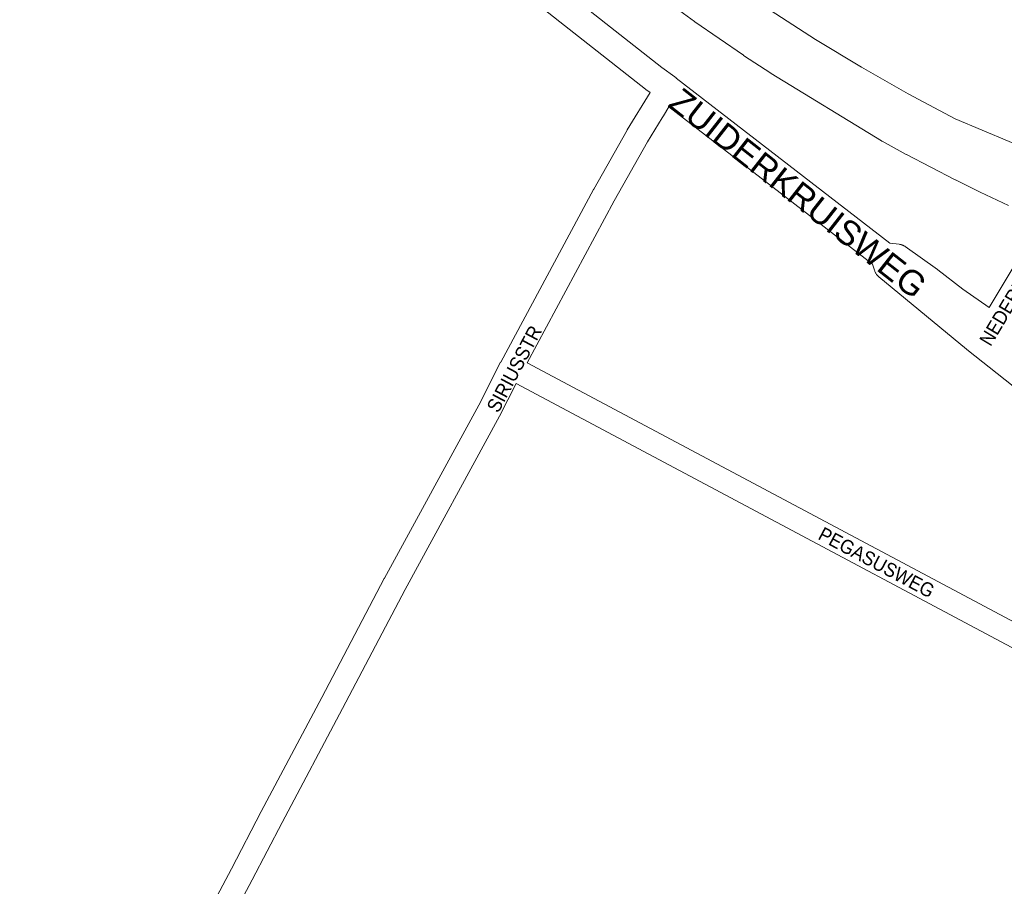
# Model space of a CAD drawing. Header units: metres. Extents: x 123819 to 142731, y 393440 to 405763.
# Tile 263 of 346: x 135848 to 136393, y 398692 to 399172. Entities that reach past the tile are written whole.
import ezdxf
from ezdxf.enums import TextEntityAlignment as Align

# ---------------------------------------------------------------- set-up
doc = ezdxf.new("R2010")
doc.units = ezdxf.units.M
doc.header["$MEASUREMENT"] = 0
for name, color, linetype, lineweight in [('gs-anno-wegen algemeen tekst', 7, 'Continuous', 0), ('gs-knt-aanvullende hoofdweg', 7, 'Continuous', 0), ('gs-knt-hoofdweg', 7, 'Continuous', 0), ('gs-knt-wegen algemeen', 7, 'Continuous', 0)]:
    doc.layers.add(name, color=color, linetype=linetype, lineweight=lineweight)
doc.styles.add('Style-Arial', font='arial.ttf')

msp = doc.modelspace()

# ---------------------------------------------------------------- linework, layer by layer
at = {"layer": 'gs-knt-aanvullende hoofdweg', "color": 7, "linetype": 'Continuous', "flags": 128}
for points in [[(135850.99, 399420.95), (136006.95, 399299.84), (136006.98, 399299.81), (136203.52, 399145.36), (136210.61, 399140.26), (136210.91, 399140.04), (136211.19, 399139.8), (136211.46, 399139.55), (136211.5, 399139.51), (136329.6, 399048.21)], [(136197, 399131.54), (136194.62, 399133.25), (136194.36, 399133.45), (135997.72, 399287.99), (135848.02, 399404.24)], [(136320.16, 399036.52), (136207.44, 399123.66)], [(136329.6, 399048.21), (136334.8, 399047.57), (136335.14, 399047.52), (136335.17, 399047.52), (136335.47, 399047.46), (136335.53, 399047.44), (136335.64, 399047.42), (136335.79, 399047.38), (136335.85, 399047.36), (136335.89, 399047.35), (136335.99, 399047.32), (136336.12, 399047.29), (136336.19, 399047.26), (136336.25, 399047.25), (136336.33, 399047.21), (136336.44, 399047.18), (136336.52, 399047.15), (136336.59, 399047.12), (136336.67, 399047.09), (136336.75, 399047.06), (136336.85, 399047.01), (136336.94, 399046.98), (136336.99, 399046.95), (136337.06, 399046.92), (136337.18, 399046.86), (136337.27, 399046.82), (136337.31, 399046.8), (136337.36, 399046.77), (136337.6, 399046.64), (136337.65, 399046.61), (136337.91, 399046.45), (136337.94, 399046.43), (136338.22, 399046.25), (136338.22, 399046.25), (136338.22, 399046.24)], [(136338.22, 399046.24), (136356.06, 399033.62), (136356.3, 399033.44), (136370.16, 399022.76), (136384.72, 399012.57)], [(136427.06, 398945.98), (136372.3, 398989.39), (136372.18, 398989.49), (136323.59, 399029.61), (136323.32, 399029.85), (136323.05, 399030.1), (136322.8, 399030.36), (136322.57, 399030.63), (136322.57, 399030.63), (136322.57, 399030.64), (136322.34, 399030.92), (136322.13, 399031.22), (136321.94, 399031.52), (136321.76, 399031.84), (136321.6, 399032.16), (136321.45, 399032.49), (136321.32, 399032.83), (136321.2, 399033.18), (136320.16, 399036.52)]]:
    msp.add_lwpolyline(points, dxfattribs=at)
at = {"layer": 'gs-knt-hoofdweg', "color": 7, "linetype": 'Continuous', "flags": 128}
for points in [[(136395.36, 399068.98), (136379.72, 399076.42), (136379.62, 399076.47), (136366.01, 399083.18), (136365.87, 399083.25), (136338.92, 399097.21), (136338.78, 399097.29), (136325.42, 399104.55), (136325.25, 399104.65), (136325.07, 399104.75), (136263.99, 399142.07), (136263.77, 399142.2), (136248.77, 399152.03), (136248.63, 399152.12), (136221.78, 399170.55), (136221.56, 399170.71), (136197.27, 399188.63)], [(136263.52, 399177.01), (136288.55, 399160.93), (136314, 399145.53), (136339.9, 399130.77), (136365.89, 399116.87), (136425.67, 399091.79)], [(136384.72, 399012.57), (136411.13, 399056.55), (136415.26, 399064.01)]]:
    msp.add_lwpolyline(points, dxfattribs=at)
at = {"layer": 'gs-knt-wegen algemeen', "color": 7, "linetype": 'Continuous', "flags": 128}
for points in [[(135866.3, 398515.71), (135965.25, 398702.04), (135981.72, 398733.73), (135981.75, 398733.78), (136015.25, 398796.76), (136049.86, 398862.75), (136049.91, 398862.85), (136102.13, 398958.53), (136114.22, 398982.26), (136114.29, 398982.4), (136165.73, 399077.85), (136165.79, 399077.96), (136184.24, 399110.65), (136184.35, 399110.84), (136197, 399131.54)], [(136207.44, 399123.66), (136204.34, 399118.59), (136203.7, 399117.54), (136195.52, 399104.15), (136177.16, 399071.62), (136128.86, 398981.98)], [(136128.86, 398981.98), (136527.18, 398770)], [(136122.81, 398970.45), (136113.68, 398952.54), (136113.6, 398952.38), (136061.37, 398856.66), (136026.77, 398790.7), (136026.76, 398790.67), (135993.26, 398727.7), (135976.79, 398696), (135976.76, 398695.96), (135976.76, 398695.95), (135976.76, 398695.95)], [(136521.14, 398758.46), (136122.81, 398970.45)], [(135976.76, 398695.95), (135880.79, 398515.23)]]:
    msp.add_lwpolyline(points, dxfattribs=at)

# ---------------------------------------------------------------- texts
at = {"layer": 'gs-anno-wegen algemeen tekst', "color": 7, "style": 'Style-Arial'}
msp.add_text('ZUIDERKRUISWEG', height=13.6, rotation=321.8386, dxfattribs=at).set_placement((136278.93, 399075.79), align=Align.MIDDLE_CENTER)
at = {"layer": 'gs-anno-wegen algemeen tekst', "color": 7, "style": 'Style-Arial', "width": 0.909091}
for s, rotation, p in [('NEDERLANDWEG', 59.0914, (136403.62, 399028.49)), ('SIRIUSSTR', 62.0131, (136121.79, 398978.64)), ('PEGASUSWEG', 331.9908, (136322.38, 398871.55))]:
    msp.add_text(s, height=7.7, rotation=rotation, dxfattribs=at).set_placement(p, align=Align.MIDDLE_CENTER)

doc.saveas('drawing.dxf')
